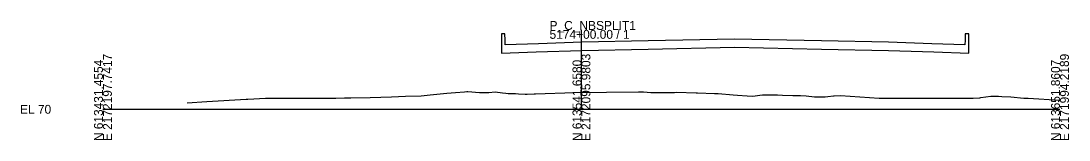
# Model space of a CAD drawing. Extents: x -26 to 1303, y -3010 to 12038.
# Drawn here: x -25.7 to 302.8, y 1490.3 to 1527.8 of the extents above; entities that cross this region are included whole.
import ezdxf

# ---------------------------------------------------------------- set-up
doc = ezdxf.new("R2010")
doc.units = 0
for name, color, linetype in [('RD_GPK_XS_Cell', 7, 'Continuous'), ('RD_PD_Final_TrvlWay', 7, 'Continuous'), ('RD_XS_ExGround', 7, 'Continuous')]:
    doc.layers.add(name, color=color, linetype=linetype)

msp = doc.modelspace()

# ---------------------------------------------------------------- linework, layer by layer
at = {"layer": 'RD_GPK_XS_Cell'}
for p, q in [((150, 1500), (150, 1525)), ((0, 1500), (150, 1500)), ((150, 1500), (300, 1500))]:
    msp.add_line(p, q, dxfattribs=at)
at = {"layer": 'RD_PD_Final_TrvlWay'}
for p, q in [((125.53, 1523.78), (124.9, 1523.78)), ((124.9, 1523.78), (124.9, 1520.34)), ((126.02, 1523.78), (125.53, 1523.78)), ((126.07, 1521.8), (126.02, 1523.78)), ((126.1, 1520.28), (126.07, 1521.8)), ((150.1, 1521.12), (136.53, 1520.65)), ((170.91, 1521.54), (150.1, 1521.12)), ((198, 1522.08), (170.91, 1521.54)), ((225.28, 1521.54), (198, 1522.08)), ((246.22, 1521.12), (225.28, 1521.54)), ((259.8, 1520.64), (246.22, 1521.12)), ((270.26, 1521.8), (270.22, 1520.28)), ((270.31, 1523.78), (270.26, 1521.8)), ((270.94, 1523.78), (270.31, 1523.78)), ((271.43, 1523.78), (270.94, 1523.78)), ((271.43, 1520.33), (271.43, 1523.78)), ((124.9, 1520.34), (124.9, 1517.69)), ((124.9, 1517.69), (135.85, 1518.07)), ((136.53, 1520.65), (126.1, 1520.28)), ((135.85, 1518.07), (150.1, 1518.56)), ((150.1, 1518.56), (170.91, 1518.98)), ((170.91, 1518.98), (198, 1519.52)), ((198, 1519.52), (225.28, 1518.98)), ((225.28, 1518.98), (246.22, 1518.56)), ((246.22, 1518.56), (260.48, 1518.06)), ((270.22, 1520.28), (259.8, 1520.64)), ((260.48, 1518.06), (271.43, 1517.68)), ((271.43, 1517.68), (271.43, 1520.33))]:
    msp.add_line(p, q, dxfattribs=at)
at = {"layer": 'RD_XS_ExGround'}
msp.add_lwpolyline([(26.37, 1502.05), (32.55, 1502.46), (44.9, 1503.17), (45.43, 1503.16), (50.91, 1503.47), (52.71, 1503.49), (53.47, 1503.5), (54.13, 1503.51), (72.49, 1503.53), (73.04, 1503.54), (75.68, 1503.61), (77.66, 1503.65), (83.72, 1503.74), (90.43, 1503.96), (94.87, 1504.14), (99.76, 1504.27), (102.54, 1504.55), (103.62, 1504.67), (107.83, 1505.04), (110.49, 1505.26), (113.38, 1505.55), (114.02, 1505.61), (114.37, 1505.6), (118.08, 1505.33), (120.06, 1505.28), (120.98, 1505.26), (122.91, 1505.47), (125.26, 1505.21), (126.28, 1505.12), (127.06, 1504.94), (129.36, 1504.95), (130.3, 1504.88), (132.38, 1504.79), (133.03, 1504.79), (135.18, 1504.85), (135.6, 1504.87), (147.79, 1505.27), (167.89, 1505.5), (169.4, 1505.52), (171.71, 1505.32), (175.92, 1505.31), (179.14, 1505.26), (179.84, 1505.41), (185.96, 1505.17), (186.33, 1505.14), (191.68, 1505.02), (191.82, 1505.02), (192.84, 1504.97), (197.51, 1504.58), (198.93, 1504.46), (201.94, 1504.26), (203.71, 1504.19), (205.91, 1504.47), (206.75, 1504.52), (210.58, 1504.58), (211.48, 1504.59), (213.05, 1504.49), (216.22, 1504.36), (218.66, 1504.38), (220.41, 1504.3), (223.01, 1503.96), (225.21, 1503.97), (226.35, 1503.98), (227.21, 1503.99), (229.04, 1504.28), (229.19, 1504.29), (231.16, 1504.31), (243.27, 1503.47), (265.41, 1503.47), (272.66, 1503.47), (272.83, 1503.47), (274.83, 1503.67), (275.15, 1503.7), (278.35, 1504.17), (280.68, 1504.17), (281.74, 1504.05), (284.62, 1503.93), (288.64, 1503.47), (289.24, 1503.47), (290.04, 1503.47), (300, 1502.92)], dxfattribs=at)

# ---------------------------------------------------------------- texts
at = {"layer": 'RD_GPK_XS_Cell'}
for s, p in [('P_C_NBSPLIT1', (140, 1525)), ('5174+00.00 / 1', (140, 1522.2)), ('EL 70', (-26, 1498.6))]:
    msp.add_text(s, height=2.8, dxfattribs=at).set_placement(p)
for s, p in [('N 613431.4554', (0, 1490)), ('E 2172197.7417', (2.8, 1490)), ('N 613541.6580', (150, 1490)), ('E 2172095.9803', (152.8, 1490)), ('N 613651.8607', (300, 1490)), ('E 2171994.2189', (302.8, 1490))]:
    msp.add_text(s, height=2.8, rotation=90, dxfattribs=at).set_placement(p)

doc.saveas('drawing.dxf')
